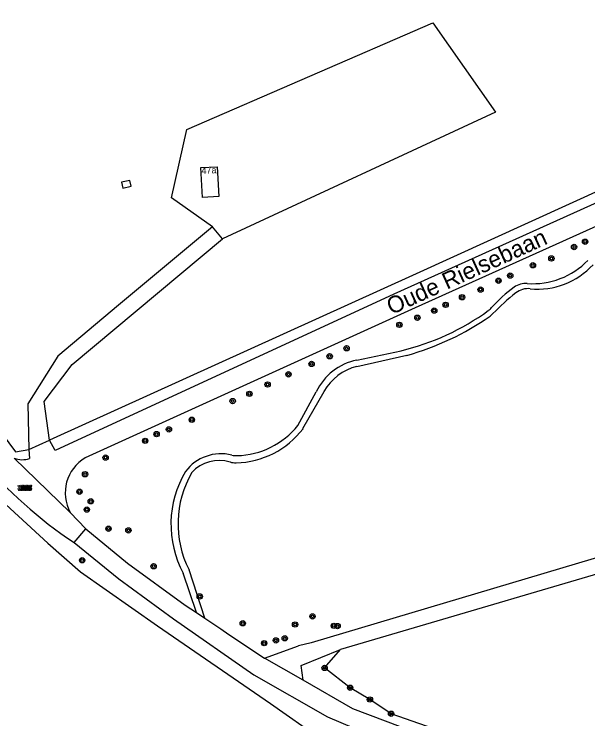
# Model space of a CAD drawing. Extents: x 124000 to 129000, y 395500 to 397503.
# Drawn here: x 128109 to 128194.8, y 396400.8 to 396506.1 of the extents above; entities that cross this region are included whole.
import ezdxf

# ---------------------------------------------------------------- set-up
doc = ezdxf.new("R2010")
doc.units = 0
for name, color, linetype in [('gg-afsc-draadraster', 7, 'Continuous'), ('gg-afsc-hekwerk', 7, 'Continuous'), ('gg-anno-huisnummerreeks BGT', 7, 'Continuous'), ('gg-anno-openbare ruimte label', 7, 'Continuous'), ('gg-bbg-bijgebouw', 7, 'Continuous'), ('gg-bbg-hoofdgebouw', 7, 'Continuous'), ('gg-knt-onverhard', 7, 'Continuous'), ('gg-knt-verharding', 7, 'Continuous'), ('gg-knt-verharding nz', 7, 'Continuous'), ('gt-grn-groengrens', 7, 'Continuous'), ('gt-grn-vlakafsluiter', 7, 'Continuous'), ('gt-grn-weggrens', 7, 'Continuous'), ('gt-symb-boom', 7, 'Continuous'), ('gt-symb-overige verharding', 7, 'Continuous')]:
    doc.layers.add(name, color=color, linetype=linetype)

# ---------------------------------------------------------------- blocks, each defined once
blk = doc.blocks.new('gt0-BOOM')
at = {"layer": 'gt-symb-boom'}
for radius in [0.4, 0.2]:
    blk.add_circle((0, 0), radius, dxfattribs=at)
blk = doc.blocks.new('gt0-OVH')
at = {"layer": 'gt-symb-overige verharding'}
for points in [[(-0.97, 0.3), (-0.97, 0.31), (-0.96, 0.32), (-0.97, 0.33), (-0.97, 0.34), (-0.98, 0.35), (-0.99, 0.35), (-1, 0.36), (-1.01, 0.35), (-1.02, 0.35), (-1.03, 0.34), (-1.03, 0.33), (-1.04, 0.32), (-1.03, 0.31), (-1.03, 0.3), (-1.02, 0.29), (-1.01, 0.29), (-1, 0.28), (-0.99, 0.29), (-0.98, 0.29)], [(-0.87, 0.11), (-0.87, 0.12), (-0.86, 0.13), (-0.87, 0.14), (-0.87, 0.15), (-0.88, 0.16), (-0.89, 0.16), (-0.9, 0.16), (-0.91, 0.16), (-0.92, 0.16), (-0.93, 0.15), (-0.93, 0.14), (-0.94, 0.13), (-0.93, 0.12), (-0.93, 0.11), (-0.92, 0.1), (-0.91, 0.09), (-0.9, 0.09), (-0.89, 0.09), (-0.88, 0.1)], [(-0.77, 0.3), (-0.77, 0.31), (-0.76, 0.32), (-0.77, 0.33), (-0.77, 0.34), (-0.78, 0.35), (-0.79, 0.35), (-0.8, 0.36), (-0.81, 0.35), (-0.82, 0.35), (-0.83, 0.34), (-0.83, 0.33), (-0.84, 0.32), (-0.83, 0.31), (-0.83, 0.3), (-0.82, 0.29), (-0.81, 0.29), (-0.8, 0.28), (-0.79, 0.29), (-0.78, 0.29)], [(-0.67, 0.11), (-0.67, 0.12), (-0.66, 0.13), (-0.67, 0.14), (-0.67, 0.15), (-0.68, 0.16), (-0.69, 0.16), (-0.7, 0.16), (-0.71, 0.16), (-0.72, 0.16), (-0.73, 0.15), (-0.73, 0.14), (-0.74, 0.13), (-0.73, 0.12), (-0.73, 0.11), (-0.72, 0.1), (-0.71, 0.09), (-0.7, 0.09), (-0.69, 0.09), (-0.68, 0.1)], [(-0.57, 0.3), (-0.57, 0.31), (-0.56, 0.32), (-0.57, 0.33), (-0.57, 0.34), (-0.58, 0.35), (-0.59, 0.35), (-0.6, 0.36), (-0.61, 0.35), (-0.62, 0.35), (-0.63, 0.34), (-0.63, 0.33), (-0.64, 0.32), (-0.63, 0.31), (-0.63, 0.3), (-0.62, 0.29), (-0.61, 0.29), (-0.6, 0.28), (-0.59, 0.29), (-0.58, 0.29)], [(-0.47, 0.11), (-0.47, 0.12), (-0.46, 0.13), (-0.47, 0.14), (-0.47, 0.15), (-0.48, 0.16), (-0.49, 0.16), (-0.5, 0.16), (-0.51, 0.16), (-0.52, 0.16), (-0.53, 0.15), (-0.53, 0.14), (-0.54, 0.13), (-0.53, 0.12), (-0.53, 0.11), (-0.52, 0.1), (-0.51, 0.09), (-0.5, 0.09), (-0.49, 0.09), (-0.48, 0.1)], [(-0.37, 0.3), (-0.37, 0.31), (-0.36, 0.32), (-0.37, 0.33), (-0.37, 0.34), (-0.38, 0.35), (-0.39, 0.35), (-0.4, 0.36), (-0.41, 0.35), (-0.42, 0.35), (-0.43, 0.34), (-0.43, 0.33), (-0.44, 0.32), (-0.43, 0.31), (-0.43, 0.3), (-0.42, 0.29), (-0.41, 0.29), (-0.4, 0.28), (-0.39, 0.29), (-0.38, 0.29)], [(-0.27, 0.11), (-0.27, 0.12), (-0.26, 0.13), (-0.27, 0.14), (-0.27, 0.15), (-0.28, 0.16), (-0.29, 0.16), (-0.3, 0.16), (-0.31, 0.16), (-0.32, 0.16), (-0.33, 0.15), (-0.33, 0.14), (-0.34, 0.13), (-0.33, 0.12), (-0.33, 0.11), (-0.32, 0.1), (-0.31, 0.09), (-0.3, 0.09), (-0.29, 0.09), (-0.28, 0.1)], [(-0.17, 0.3), (-0.17, 0.31), (-0.16, 0.32), (-0.17, 0.33), (-0.17, 0.34), (-0.18, 0.35), (-0.19, 0.35), (-0.2, 0.36), (-0.21, 0.35), (-0.22, 0.35), (-0.23, 0.34), (-0.23, 0.33), (-0.24, 0.32), (-0.23, 0.31), (-0.23, 0.3), (-0.22, 0.29), (-0.21, 0.29), (-0.2, 0.28), (-0.19, 0.29), (-0.18, 0.29)], [(-0.07, 0.11), (-0.07, 0.12), (-0.06, 0.13), (-0.07, 0.14), (-0.07, 0.15), (-0.08, 0.16), (-0.09, 0.16), (-0.1, 0.16), (-0.11, 0.16), (-0.12, 0.16), (-0.13, 0.15), (-0.13, 0.14), (-0.14, 0.13), (-0.13, 0.12), (-0.13, 0.11), (-0.12, 0.1), (-0.11, 0.09), (-0.1, 0.09), (-0.09, 0.09), (-0.08, 0.1)], [(0.03, 0.3), (0.03, 0.31), (0.04, 0.32), (0.03, 0.33), (0.03, 0.34), (0.02, 0.35), (0.01, 0.35), (0, 0.36), (-0.01, 0.35), (-0.02, 0.35), (-0.03, 0.34), (-0.03, 0.33), (-0.04, 0.32), (-0.03, 0.31), (-0.03, 0.3), (-0.02, 0.29), (-0.01, 0.29), (0, 0.28), (0.01, 0.29), (0.02, 0.29)], [(0.13, 0.11), (0.13, 0.12), (0.14, 0.13), (0.13, 0.14), (0.13, 0.15), (0.12, 0.16), (0.11, 0.16), (0.1, 0.16), (0.09, 0.16), (0.08, 0.16), (0.07, 0.15), (0.07, 0.14), (0.06, 0.13), (0.07, 0.12), (0.07, 0.11), (0.08, 0.1), (0.09, 0.09), (0.1, 0.09), (0.11, 0.09), (0.12, 0.1)], [(0.23, 0.3), (0.23, 0.31), (0.24, 0.32), (0.23, 0.33), (0.23, 0.34), (0.22, 0.35), (0.21, 0.35), (0.2, 0.36), (0.19, 0.35), (0.18, 0.35), (0.17, 0.34), (0.17, 0.33), (0.16, 0.32), (0.17, 0.31), (0.17, 0.3), (0.18, 0.29), (0.19, 0.29), (0.2, 0.28), (0.21, 0.29), (0.22, 0.29)], [(0.33, 0.11), (0.33, 0.12), (0.34, 0.13), (0.33, 0.14), (0.33, 0.15), (0.32, 0.16), (0.31, 0.16), (0.3, 0.16), (0.29, 0.16), (0.28, 0.16), (0.27, 0.15), (0.27, 0.14), (0.26, 0.13), (0.27, 0.12), (0.27, 0.11), (0.28, 0.1), (0.29, 0.09), (0.3, 0.09), (0.31, 0.09), (0.32, 0.1)], [(0.43, 0.3), (0.43, 0.31), (0.44, 0.32), (0.43, 0.33), (0.43, 0.34), (0.42, 0.35), (0.41, 0.35), (0.4, 0.36), (0.39, 0.35), (0.38, 0.35), (0.37, 0.34), (0.37, 0.33), (0.36, 0.32), (0.37, 0.31), (0.37, 0.3), (0.38, 0.29), (0.39, 0.29), (0.4, 0.28), (0.41, 0.29), (0.42, 0.29)], [(0.53, 0.11), (0.53, 0.12), (0.54, 0.13), (0.53, 0.14), (0.53, 0.15), (0.52, 0.16), (0.51, 0.16), (0.5, 0.16), (0.49, 0.16), (0.48, 0.16), (0.47, 0.15), (0.47, 0.14), (0.46, 0.13), (0.47, 0.12), (0.47, 0.11), (0.48, 0.1), (0.49, 0.09), (0.5, 0.09), (0.51, 0.09), (0.52, 0.1)], [(0.63, 0.3), (0.63, 0.31), (0.64, 0.32), (0.63, 0.33), (0.63, 0.34), (0.62, 0.35), (0.61, 0.35), (0.6, 0.36), (0.59, 0.35), (0.58, 0.35), (0.57, 0.34), (0.57, 0.33), (0.56, 0.32), (0.57, 0.31), (0.57, 0.3), (0.58, 0.29), (0.59, 0.29), (0.6, 0.28), (0.61, 0.29), (0.62, 0.29)], [(0.73, 0.11), (0.73, 0.12), (0.74, 0.13), (0.73, 0.14), (0.73, 0.15), (0.72, 0.16), (0.71, 0.16), (0.7, 0.16), (0.69, 0.16), (0.68, 0.16), (0.67, 0.15), (0.67, 0.14), (0.66, 0.13), (0.67, 0.12), (0.67, 0.11), (0.68, 0.1), (0.69, 0.09), (0.7, 0.09), (0.71, 0.09), (0.72, 0.1)], [(0.83, 0.3), (0.83, 0.31), (0.84, 0.32), (0.83, 0.33), (0.83, 0.34), (0.82, 0.35), (0.81, 0.35), (0.8, 0.36), (0.79, 0.35), (0.78, 0.35), (0.77, 0.34), (0.77, 0.33), (0.76, 0.32), (0.77, 0.31), (0.77, 0.3), (0.78, 0.29), (0.79, 0.29), (0.8, 0.28), (0.81, 0.29), (0.82, 0.29)], [(0.93, 0.11), (0.93, 0.12), (0.94, 0.13), (0.93, 0.14), (0.93, 0.15), (0.92, 0.16), (0.91, 0.16), (0.9, 0.16), (0.89, 0.16), (0.88, 0.16), (0.87, 0.15), (0.87, 0.14), (0.86, 0.13), (0.87, 0.12), (0.87, 0.11), (0.88, 0.1), (0.89, 0.09), (0.9, 0.09), (0.91, 0.09), (0.92, 0.1)], [(1.03, 0.3), (1.03, 0.31), (1.04, 0.32), (1.03, 0.33), (1.03, 0.34), (1.02, 0.35), (1.01, 0.35), (1, 0.36), (0.99, 0.35), (0.98, 0.35), (0.97, 0.34), (0.97, 0.33), (0.96, 0.32), (0.97, 0.31), (0.97, 0.3), (0.98, 0.29), (0.99, 0.29), (1, 0.28), (1.01, 0.29), (1.02, 0.29)], [(-0.97, -0.14), (-0.97, -0.13), (-0.96, -0.12), (-0.97, -0.11), (-0.97, -0.1), (-0.98, -0.09), (-0.99, -0.09), (-1, -0.08), (-1.01, -0.09), (-1.02, -0.09), (-1.03, -0.1), (-1.03, -0.11), (-1.04, -0.12), (-1.03, -0.13), (-1.03, -0.14), (-1.02, -0.15), (-1.01, -0.15), (-1, -0.16), (-0.99, -0.15), (-0.98, -0.15)], [(-0.87, -0.33), (-0.87, -0.32), (-0.86, -0.31), (-0.87, -0.3), (-0.87, -0.29), (-0.88, -0.28), (-0.89, -0.28), (-0.9, -0.28), (-0.91, -0.28), (-0.92, -0.28), (-0.93, -0.29), (-0.93, -0.3), (-0.94, -0.31), (-0.93, -0.32), (-0.93, -0.33), (-0.92, -0.34), (-0.91, -0.35), (-0.9, -0.35), (-0.89, -0.35), (-0.88, -0.34)], [(-0.77, -0.14), (-0.77, -0.13), (-0.76, -0.12), (-0.77, -0.11), (-0.77, -0.1), (-0.78, -0.09), (-0.79, -0.09), (-0.8, -0.08), (-0.81, -0.09), (-0.82, -0.09), (-0.83, -0.1), (-0.83, -0.11), (-0.84, -0.12), (-0.83, -0.13), (-0.83, -0.14), (-0.82, -0.15), (-0.81, -0.15), (-0.8, -0.16), (-0.79, -0.15), (-0.78, -0.15)], [(-0.67, -0.33), (-0.67, -0.32), (-0.66, -0.31), (-0.67, -0.3), (-0.67, -0.29), (-0.68, -0.28), (-0.69, -0.28), (-0.7, -0.28), (-0.71, -0.28), (-0.72, -0.28), (-0.73, -0.29), (-0.73, -0.3), (-0.74, -0.31), (-0.73, -0.32), (-0.73, -0.33), (-0.72, -0.34), (-0.71, -0.35), (-0.7, -0.35), (-0.69, -0.35), (-0.68, -0.34)], [(-0.57, -0.14), (-0.57, -0.13), (-0.56, -0.12), (-0.57, -0.11), (-0.57, -0.1), (-0.58, -0.09), (-0.59, -0.09), (-0.6, -0.08), (-0.61, -0.09), (-0.62, -0.09), (-0.63, -0.1), (-0.63, -0.11), (-0.64, -0.12), (-0.63, -0.13), (-0.63, -0.14), (-0.62, -0.15), (-0.61, -0.15), (-0.6, -0.16), (-0.59, -0.15), (-0.58, -0.15)], [(-0.47, -0.33), (-0.47, -0.32), (-0.46, -0.31), (-0.47, -0.3), (-0.47, -0.29), (-0.48, -0.28), (-0.49, -0.28), (-0.5, -0.28), (-0.51, -0.28), (-0.52, -0.28), (-0.53, -0.29), (-0.53, -0.3), (-0.54, -0.31), (-0.53, -0.32), (-0.53, -0.33), (-0.52, -0.34), (-0.51, -0.35), (-0.5, -0.35), (-0.49, -0.35), (-0.48, -0.34)], [(-0.37, -0.14), (-0.37, -0.13), (-0.36, -0.12), (-0.37, -0.11), (-0.37, -0.1), (-0.38, -0.09), (-0.39, -0.09), (-0.4, -0.08), (-0.41, -0.09), (-0.42, -0.09), (-0.43, -0.1), (-0.43, -0.11), (-0.44, -0.12), (-0.43, -0.13), (-0.43, -0.14), (-0.42, -0.15), (-0.41, -0.15), (-0.4, -0.16), (-0.39, -0.15), (-0.38, -0.15)], [(-0.27, -0.33), (-0.27, -0.32), (-0.26, -0.31), (-0.27, -0.3), (-0.27, -0.29), (-0.28, -0.28), (-0.29, -0.28), (-0.3, -0.28), (-0.31, -0.28), (-0.32, -0.28), (-0.33, -0.29), (-0.33, -0.3), (-0.34, -0.31), (-0.33, -0.32), (-0.33, -0.33), (-0.32, -0.34), (-0.31, -0.35), (-0.3, -0.35), (-0.29, -0.35), (-0.28, -0.34)], [(-0.17, -0.14), (-0.17, -0.13), (-0.16, -0.12), (-0.17, -0.11), (-0.17, -0.1), (-0.18, -0.09), (-0.19, -0.09), (-0.2, -0.08), (-0.21, -0.09), (-0.22, -0.09), (-0.23, -0.1), (-0.23, -0.11), (-0.24, -0.12), (-0.23, -0.13), (-0.23, -0.14), (-0.22, -0.15), (-0.21, -0.15), (-0.2, -0.16), (-0.19, -0.15), (-0.18, -0.15)], [(-0.07, -0.33), (-0.07, -0.32), (-0.06, -0.31), (-0.07, -0.3), (-0.07, -0.29), (-0.08, -0.28), (-0.09, -0.28), (-0.1, -0.28), (-0.11, -0.28), (-0.12, -0.28), (-0.13, -0.29), (-0.13, -0.3), (-0.14, -0.31), (-0.13, -0.32), (-0.13, -0.33), (-0.12, -0.34), (-0.11, -0.35), (-0.1, -0.35), (-0.09, -0.35), (-0.08, -0.34)], [(0.03, -0.14), (0.03, -0.13), (0.04, -0.12), (0.03, -0.11), (0.03, -0.1), (0.02, -0.09), (0.01, -0.09), (0, -0.08), (-0.01, -0.09), (-0.02, -0.09), (-0.03, -0.1), (-0.03, -0.11), (-0.04, -0.12), (-0.03, -0.13), (-0.03, -0.14), (-0.02, -0.15), (-0.01, -0.15), (0, -0.16), (0.01, -0.15), (0.02, -0.15)], [(0.13, -0.33), (0.13, -0.32), (0.14, -0.31), (0.13, -0.3), (0.13, -0.29), (0.12, -0.28), (0.11, -0.28), (0.1, -0.28), (0.09, -0.28), (0.08, -0.28), (0.07, -0.29), (0.07, -0.3), (0.06, -0.31), (0.07, -0.32), (0.07, -0.33), (0.08, -0.34), (0.09, -0.35), (0.1, -0.35), (0.11, -0.35), (0.12, -0.34)], [(0.23, -0.14), (0.23, -0.13), (0.24, -0.12), (0.23, -0.11), (0.23, -0.1), (0.22, -0.09), (0.21, -0.09), (0.2, -0.08), (0.19, -0.09), (0.18, -0.09), (0.17, -0.1), (0.17, -0.11), (0.16, -0.12), (0.17, -0.13), (0.17, -0.14), (0.18, -0.15), (0.19, -0.15), (0.2, -0.16), (0.21, -0.15), (0.22, -0.15)], [(0.33, -0.33), (0.33, -0.32), (0.34, -0.31), (0.33, -0.3), (0.33, -0.29), (0.32, -0.28), (0.31, -0.28), (0.3, -0.28), (0.29, -0.28), (0.28, -0.28), (0.27, -0.29), (0.27, -0.3), (0.26, -0.31), (0.27, -0.32), (0.27, -0.33), (0.28, -0.34), (0.29, -0.35), (0.3, -0.35), (0.31, -0.35), (0.32, -0.34)], [(0.43, -0.14), (0.43, -0.13), (0.44, -0.12), (0.43, -0.11), (0.43, -0.1), (0.42, -0.09), (0.41, -0.09), (0.4, -0.08), (0.39, -0.09), (0.38, -0.09), (0.37, -0.1), (0.37, -0.11), (0.36, -0.12), (0.37, -0.13), (0.37, -0.14), (0.38, -0.15), (0.39, -0.15), (0.4, -0.16), (0.41, -0.15), (0.42, -0.15)], [(0.53, -0.33), (0.53, -0.32), (0.54, -0.31), (0.53, -0.3), (0.53, -0.29), (0.52, -0.28), (0.51, -0.28), (0.5, -0.28), (0.49, -0.28), (0.48, -0.28), (0.47, -0.29), (0.47, -0.3), (0.46, -0.31), (0.47, -0.32), (0.47, -0.33), (0.48, -0.34), (0.49, -0.35), (0.5, -0.35), (0.51, -0.35), (0.52, -0.34)], [(0.63, -0.14), (0.63, -0.13), (0.64, -0.12), (0.63, -0.11), (0.63, -0.1), (0.62, -0.09), (0.61, -0.09), (0.6, -0.08), (0.59, -0.09), (0.58, -0.09), (0.57, -0.1), (0.57, -0.11), (0.56, -0.12), (0.57, -0.13), (0.57, -0.14), (0.58, -0.15), (0.59, -0.15), (0.6, -0.16), (0.61, -0.15), (0.62, -0.15)], [(0.73, -0.33), (0.73, -0.32), (0.74, -0.31), (0.73, -0.3), (0.73, -0.29), (0.72, -0.28), (0.71, -0.28), (0.7, -0.28), (0.69, -0.28), (0.68, -0.28), (0.67, -0.29), (0.67, -0.3), (0.66, -0.31), (0.67, -0.32), (0.67, -0.33), (0.68, -0.34), (0.69, -0.35), (0.7, -0.35), (0.71, -0.35), (0.72, -0.34)], [(0.83, -0.14), (0.83, -0.13), (0.84, -0.12), (0.83, -0.11), (0.83, -0.1), (0.82, -0.09), (0.81, -0.09), (0.8, -0.08), (0.79, -0.09), (0.78, -0.09), (0.77, -0.1), (0.77, -0.11), (0.76, -0.12), (0.77, -0.13), (0.77, -0.14), (0.78, -0.15), (0.79, -0.15), (0.8, -0.16), (0.81, -0.15), (0.82, -0.15)], [(0.93, -0.33), (0.93, -0.32), (0.94, -0.31), (0.93, -0.3), (0.93, -0.29), (0.92, -0.28), (0.91, -0.28), (0.9, -0.28), (0.89, -0.28), (0.88, -0.28), (0.87, -0.29), (0.87, -0.3), (0.86, -0.31), (0.87, -0.32), (0.87, -0.33), (0.88, -0.34), (0.89, -0.35), (0.9, -0.35), (0.91, -0.35), (0.92, -0.34)], [(1.03, -0.14), (1.03, -0.13), (1.04, -0.12), (1.03, -0.11), (1.03, -0.1), (1.02, -0.09), (1.01, -0.09), (1, -0.08), (0.99, -0.09), (0.98, -0.09), (0.97, -0.1), (0.97, -0.11), (0.96, -0.12), (0.97, -0.13), (0.97, -0.14), (0.98, -0.15), (0.99, -0.15), (1, -0.16), (1.01, -0.15), (1.02, -0.15)]]:
    blk.add_lwpolyline(points, close=True, dxfattribs=at)

msp = doc.modelspace()

# ---------------------------------------------------------------- linework, layer by layer
at = {"layer": 'gg-afsc-draadraster'}
for points in [[(128237.29, 396498.03), (128237.18, 396498.25), (128169.1, 396467.28), (128114.32, 396442.47)], [(128084.96, 396474.68), (128096.96, 396457.21), (128109.2, 396440.69), (128111.21, 396441.04)], [(128088.35, 396457.98), (128094.48, 396449.75), (128102.35, 396440.13), (128105.06, 396436.21), (128106.16, 396434.35), (128106.49, 396433.97), (128114.04, 396427.07), (128118.93, 396422.81), (128130.45, 396414.72), (128147.32, 396403.12), (128154.87, 396397.86), (128162.15, 396394.24), (128169.26, 396391.43), (128203.86, 396383.75)]]:
    msp.add_lwpolyline(points, dxfattribs=at)
at = {"layer": 'gg-afsc-hekwerk'}
msp.add_line((128111.21, 396441.04), (128114.32, 396442.47), dxfattribs=at)
at = {"layer": 'gg-bbg-bijgebouw'}
msp.add_lwpolyline([(128125.07, 396480.97), (128125.27, 396480.09), (128126.52, 396480.38), (128126.32, 396481.25), (128125.07, 396480.97)], dxfattribs=at)
at = {"layer": 'gg-bbg-hoofdgebouw'}
msp.add_lwpolyline([(128136.93, 396483.16), (128139.38, 396483.29), (128139.61, 396478.84), (128137.17, 396478.71), (128136.93, 396483.16)], dxfattribs=at)
at = {"layer": 'gg-knt-onverhard'}
for p, q in [((128140.14, 396472.52), (128138.65, 396474.3)), ((128160.26, 396454.43), (128166.85, 396455.82)), ((128160.24, 396453.48), (128167.74, 396455.13)), ((128151.44, 396444.63), (128154.18, 396449.67)), ((128152.19, 396444.18), (128155.34, 396449.73)), ((128137.52, 396415.85), (128135.16, 396423.09)), ((128136.26, 396416.7), (128134.29, 396422.6)), ((128136.26, 396416.7), (128137.52, 396415.85)), ((128137.52, 396415.85), (128139.9, 396414.26)), ((128139.9, 396414.26), (128141.12, 396413.45)), ((128141.12, 396413.45), (128146.43, 396409.9)), ((128146.43, 396409.9), (128151.52, 396411.74))]:
    msp.add_line(p, q, dxfattribs=at)
for points in [[(128419.43, 396497.03), (128368.24, 396480.71), (128290.91, 396455.41), (128251.18, 396442.56), (128215.44, 396430.65), (128153.4, 396412.16), (128151.52, 396411.74)], [(128420.3, 396494.98), (128368.96, 396478.65), (128245.59, 396438.14), (128208.28, 396426.02), (128157.82, 396411.18)], [(128138.65, 396474.3), (128124.63, 396462.61), (128115.54, 396455.02), (128111.07, 396447.88), (128111.21, 396441.04)], [(128114.32, 396442.47), (128113.49, 396448.21), (128117.67, 396453.76), (128140.14, 396472.52)], [(128119.73, 396429.22), (128125.96, 396424.07), (128134.58, 396417.82), (128136.26, 396416.7)], [(128117.97, 396427.17), (128124.67, 396421.73), (128132.86, 396415.78), (128144.87, 396407.4), (128155.85, 396401.12), (128170.52, 396394.9), (128184.63, 396390.92), (128203.87, 396385.18), (128203.86, 396383.75)], [(128152.22, 396406.59), (128151.9, 396408.78), (128157.82, 396411.18)], [(128249.59, 396365.02), (128239.37, 396371.96), (128227.23, 396378.66), (128212.63, 396385.14), (128205.27, 396388.26), (128200.08, 396389.59), (128171.65, 396397.78), (128159.65, 396402.35), (128152.22, 396406.59)]]:
    msp.add_lwpolyline(points, dxfattribs=at)
for centre, radius, start, end in [((128186.54, 396477.33), 11.5, 265.9327, 315.8293), ((128187.29, 396476.21), 11.19, 264.2106, 317.5664), ((128185.51, 396462.87), 3, 85.8854, 125.6267), ((128195.66, 396448.7), 20.43, 125.6148, 138.4288), ((128185.86, 396462.09), 3, 84.2525, 128.219), ((128205.22, 396437.55), 34.26, 128.2618, 135.9518), ((128158.56, 396491.03), 36.17, 283.245, 306.1532), ((128178.14, 396464.25), 3, 306.0819, 318.3573), ((128156.65, 396494.67), 41.07, 285.6649, 304.908), ((128178.45, 396463.44), 2.98, 304.8725, 316.0076), ((128162, 396445.94), 8.66, 101.5956, 154.5345), ((128162.26, 396445.75), 7.99, 104.6858, 150.1197), ((128141.9, 396452.01), 12.94, 271.3201, 322.7279), ((128142, 396452.29), 12.15, 271.6557, 320.9487), ((128139.93, 396433.81), 6.61, 75.9546, 143.1192), ((128142.27, 396443.16), 3.02, 255.9707, 271.565), ((128139.72, 396433.7), 5.71, 73.9946, 136.769), ((128142.13, 396442.12), 3.04, 254.1429, 271.2294), ((128147.79, 396429.88), 15.34, 149.019, 208.3476), ((128148.75, 396429.98), 15.24, 149.9251, 206.8732)]:
    msp.add_arc(centre, radius, start, end, dxfattribs=at)
at = {"layer": 'gg-knt-verharding'}
for p, q in [((128111.21, 396441.04), (128111.31, 396439.7)), ((128117.41, 396431.66), (128119.73, 396429.22))]:
    msp.add_line(p, q, dxfattribs=at)
for points in [[(128378.85, 396556.36), (128347.82, 396542.5), (128308.7, 396524.96), (128268.68, 396507.08), (128168.95, 396462.24), (128119.64, 396439.8)], [(128299, 396525.71), (128299.11, 396524.59), (128267.12, 396509.97), (128165.77, 396464.24), (128115.15, 396440.93), (128114.32, 396442.47)]]:
    msp.add_lwpolyline(points, dxfattribs=at)
for centre, radius, start, end in [((128152.69, 396479.93), 63.16, 219.5344, 236.6471), ((128110.25, 396442.97), 3.43, 248.855, 288.1158), ((128122.69, 396434.6), 6.04, 120.3661, 209.0617)]:
    msp.add_arc(centre, radius, start, end, dxfattribs=at)
at = {"layer": 'gg-knt-verharding nz'}
msp.add_line((128117.97, 396427.17), (128119.73, 396429.22), dxfattribs=at)
at = {"layer": 'gt-grn-groengrens'}
msp.add_lwpolyline([(128175.96, 396397.88), (128165.36, 396401.59), (128162.2, 396403.72), (128159.25, 396405.48), (128155.43, 396408.44), (128157.82, 396411.18)], dxfattribs=at)
at = {"layer": 'gt-grn-vlakafsluiter'}
msp.add_lwpolyline([(128138.65, 396474.3), (128132.56, 396478.65), (128134.83, 396488.88), (128171.6, 396504.8), (128180.99, 396491.47), (128140.14, 396472.52)], dxfattribs=at)
at = {"layer": 'gt-grn-weggrens'}
for p, q in [((128109.01, 396439.76), (128117.41, 396431.66)), ((128152.22, 396406.59), (128146.43, 396409.9))]:
    msp.add_line(p, q, dxfattribs=at)

# ---------------------------------------------------------------- block references
at = {"layer": 'gt-symb-boom'}
for p in [(128194.37, 396472.09), (128192.72, 396471.31), (128186.57, 396468.58), (128189.32, 396469.6), (128183.17, 396467.03), (128181.42, 396466.27), (128178.74, 396464.95), (128175.97, 396463.81), (128173.52, 396462.67), (128171.81, 396461.81), (128169.29, 396460.74), (128166.6, 396459.68), (128158.72, 396456.18), (128156.18, 396454.99), (128153.48, 396453.84), (128150.03, 396452.29), (128146.91, 396450.77), (128144.18, 396449.38), (128141.68, 396448.3), (128135.58, 396445.5), (128130.31, 396443.36), (128132.15, 396444.07), (128128.6, 396442.36), (128122.69, 396439.85), (128119.61, 396437.37), (128118.78, 396434.75), (128120.47, 396433.33), (128119.88, 396432.09), (128123.12, 396429.23), (128126.1, 396428.98), (128119.18, 396424.52), (128129.87, 396423.62), (128136.75, 396419.11), (128153.61, 396416.14), (128143.19, 396415.11), (128151.01, 396414.92), (128156.8, 396414.72), (128157.37, 396414.69), (128149.47, 396412.86), (128146.39, 396412.13), (128148.15, 396412.55), (128155.43, 396408.44), (128159.25, 396405.48), (128162.2, 396403.72), (128165.36, 396401.59)]:
    msp.add_blockref('gt0-BOOM', p, dxfattribs=at)
at = {"layer": 'gt-symb-overige verharding'}
msp.add_blockref('gt0-OVH', (128110.62, 396435.31), dxfattribs=at)

# ---------------------------------------------------------------- texts
at = {"layer": 'gg-anno-huisnummerreeks BGT'}
msp.add_text('47a', height=1, rotation=3, dxfattribs=at).set_placement((128137.04, 396482.21))
at = {"layer": 'gg-anno-openbare ruimte label'}
msp.add_text('Oude Rielsebaan', height=2.5, rotation=24.5, dxfattribs=at).set_placement((128165.42, 396461.14))

doc.saveas('drawing.dxf')
